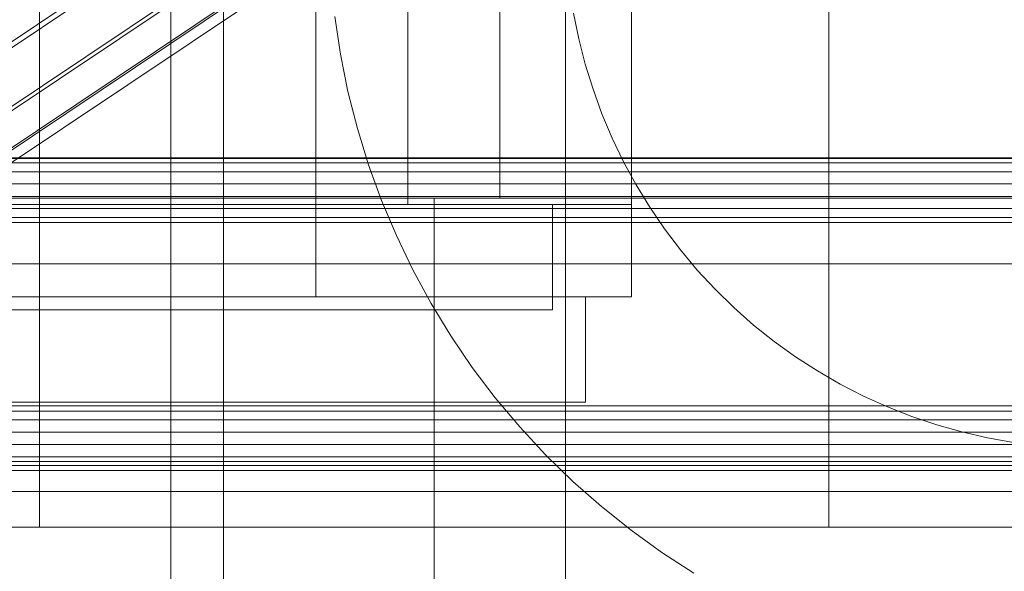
# Model space of a CAD drawing. Header units: millimetres. Extents: x -4395 to 65662, y -65530 to 6847.
# Tile 268 of 656: x 258 to 333, y -34823 to -34781. Entities that reach past the tile are written whole.
import ezdxf

# ---------------------------------------------------------------- set-up
doc = ezdxf.new("R2010")
doc.units = ezdxf.units.MM
for name, color, linetype, lineweight in [('COTAS_O', 1, 'Continuous', 0), ('COTAS_P', 1, 'Continuous', 0), ('frontal_C02', 7, 'Continuous', 0), ('frontal_C03', 7, 'Continuous', 0), ('frontal_C04', 7, 'Continuous', 0), ('frontal_C05', 7, 'Continuous', 0), ('frontal_mezcladora', 7, 'Continuous', 0)]:
    doc.layers.add(name, color=color, linetype=linetype, lineweight=lineweight)
doc.dimstyles.new('R19_100', dxfattribs={"dimtxt": 250, "dimasz": 150, "dimexe": 150, "dimexo": 80, "dimgap": 100, "dimtad": 1, "dimtih": 1, "dimtoh": 1, "dimdsep": 46, "dimcen": 0.09, "dimadec": 0, "dimazin": 0, "dimtfac": 1, "dimtdec": 4, "dimtofl": 0, "dimtmove": 0, "dimatfit": 3, "dimfxl": 1, "dimtolj": 1, "dimtzin": 0, "dimarcsym": 0})

# ---------------------------------------------------------------- blocks, each defined once
blk = doc.blocks.new('DIM_R33_44')
at = {"layer": 'COTAS_P'}
for p, q in [((-150, -32200), (550, -32200)), ((550, -32200), (505, -32350)), ((550, -34800), (550, -32200)), ((550, -32200), (595, -32350)), ((550, -34800), (505, -34650)), ((550, -34800), (595, -34650)), ((-150, -34800), (550, -34800))]:
    blk.add_line(p, q, dxfattribs=at)
blk.add_text('2600 P', height=250, rotation=90, dxfattribs=at).set_placement((450, -33500))
blk = doc.blocks.new('DIM_R33_47')
at = {"layer": 'COTAS_O'}
for p, q in [((-650, -34200), (-500, -34155)), ((650, -34200), (500, -34155)), ((-650, -34900), (-650, -34200)), ((-650, -34200), (650, -34200)), ((-650, -34200), (-500, -34245)), ((650, -34200), (500, -34245)), ((650, -34900), (650, -34200))]:
    blk.add_line(p, q, dxfattribs=at)
blk.add_text('1300 O', height=250, dxfattribs=at).set_placement((0, -34100))

msp = doc.modelspace()

# ---------------------------------------------------------------- linework, layer by layer
at = {"layer": 'frontal_C02'}
for p, q in [((173.554, -34839.982), (357.863, -34716.728)), ((168.263, -34843.056), (352.572, -34719.801)), ((175.016, -34843.792), (359.326, -34720.537)), ((171.275, -34845.965), (355.584, -34722.71)), ((175.521, -34846.427), (359.83, -34723.173)), ((173.584, -34847.553), (357.893, -34724.298)), ((175.032, -34847.71), (359.341, -34724.456))]:
    msp.add_line(p, q, dxfattribs=at)
at = {"layer": 'frontal_C03'}
for p, q in [((1270, -34791.947), (-1230, -34791.947)), ((1270, -34792.333), (-1230, -34792.333)), ((1270, -34792.999), (-1230, -34792.999)), ((-1230, -34793.931), (1270, -34793.931)), ((1270, -34794.873), (-1230, -34794.873)), ((1270, -34795.805), (-1230, -34795.805)), ((1270, -34796.472), (-1230, -34796.472)), ((1270, -34796.858), (-1230, -34796.858)), ((1270, -34810.788), (-1230, -34810.788)), ((1270, -34811.174), (-1230, -34811.174)), ((1270, -34811.84), (-1230, -34811.84)), ((-1230, -34812.772), (1270, -34812.772)), ((1270, -34813.714), (-1230, -34813.714)), ((1270, -34814.646), (-1230, -34814.646)), ((1270, -34815.313), (-1230, -34815.313)), ((1270, -34815.699), (-1230, -34815.699))]:
    msp.add_line(p, q, dxfattribs=at)
at = {"layer": 'frontal_C04'}
for p, q in [((270, -35988), (270, -34765.256)), ((274, -35988), (274, -34765.256))]:
    msp.add_line(p, q, dxfattribs=at)
at = {"layer": 'frontal_C05'}
for p, q in [((300, -34849), (300, -34689)), ((281, -34802.5), (281, -34742.5)), ((305, -34802.5), (305, -34742.5)), ((281, -34795.5), (281, -34745.5)), ((305, -34795.5), (305, -34745.5)), ((288, -34795.5), (288, -34779.5)), ((282.881, -34784.072), (282.45, -34781.212)), ((300.608, -34780.946), (301.003, -34782.901)), ((301.003, -34782.901), (301.495, -34784.834)), ((283.454, -34786.906), (282.881, -34784.072)), ((301.495, -34784.834), (302.083, -34786.739)), ((284.168, -34789.709), (283.454, -34786.906)), ((302.083, -34786.739), (302.765, -34788.614)), ((302.765, -34788.614), (303.54, -34790.451)), ((285.02, -34792.472), (284.168, -34789.709)), ((303.54, -34790.451), (304.405, -34792.248)), ((-300, -34792), (340, -34792)), ((286.009, -34795.19), (285.02, -34792.472)), ((304.405, -34792.248), (305.359, -34794)), ((305.359, -34794), (306.399, -34795.702)), ((340, -34795), (-300, -34795)), ((239, -34795.5), (299, -34795.5)), ((250, -34795.5), (288, -34795.5)), ((262.532, -34795.5), (262.508, -34795.5)), ((262.573, -34795.5), (262.532, -34795.5)), ((262.57, -34795.5), (262.625, -34795.5)), ((262.629, -34795.5), (262.573, -34795.5)), ((262.625, -34795.5), (262.695, -34795.5)), ((262.701, -34795.5), (262.629, -34795.5)), ((262.695, -34795.5), (262.78, -34795.5)), ((262.789, -34795.5), (262.701, -34795.5)), ((262.78, -34795.5), (262.88, -34795.5)), ((262.892, -34795.5), (262.789, -34795.5)), ((262.88, -34795.5), (262.995, -34795.5)), ((263.01, -34795.5), (262.892, -34795.5)), ((262.995, -34795.5), (263.124, -34795.5)), ((263.144, -34795.5), (263.01, -34795.5)), ((263.124, -34795.5), (263.268, -34795.5)), ((263.292, -34795.5), (263.144, -34795.5)), ((263.268, -34795.5), (263.425, -34795.5)), ((263.454, -34795.5), (263.292, -34795.5)), ((263.425, -34795.5), (263.595, -34795.5)), ((263.629, -34795.5), (263.454, -34795.5)), ((263.515, -34795.5), (263.502, -34795.5)), ((263.543, -34795.5), (263.515, -34795.5)), ((263.584, -34795.5), (263.543, -34795.5)), ((263.638, -34795.5), (263.584, -34795.5)), ((263.595, -34795.5), (263.779, -34795.5)), ((263.819, -34795.5), (263.629, -34795.5)), ((263.706, -34795.5), (263.638, -34795.5)), ((263.786, -34795.5), (263.706, -34795.5)), ((263.779, -34795.5), (263.975, -34795.5)), ((263.88, -34795.5), (263.786, -34795.5)), ((264.021, -34795.5), (263.819, -34795.5)), ((263.987, -34795.5), (263.88, -34795.5)), ((263.975, -34795.5), (264.184, -34795.5)), ((264.106, -34795.5), (263.987, -34795.5)), ((264.235, -34795.5), (264.021, -34795.5)), ((264.237, -34795.5), (264.106, -34795.5)), ((264.184, -34795.5), (264.404, -34795.5)), ((264.461, -34795.5), (264.235, -34795.5)), ((264.38, -34795.5), (264.237, -34795.5)), ((264.534, -34795.5), (264.38, -34795.5)), ((264.404, -34795.5), (264.635, -34795.5)), ((264.699, -34795.5), (264.461, -34795.5)), ((264.7, -34795.5), (264.534, -34795.5)), ((264.635, -34795.5), (264.876, -34795.5)), ((264.947, -34795.5), (264.699, -34795.5)), ((264.876, -34795.5), (264.7, -34795.5)), ((265.063, -34795.5), (264.876, -34795.5)), ((264.876, -34795.5), (265.128, -34795.5)), ((265.206, -34795.5), (264.947, -34795.5)), ((265.259, -34795.5), (265.063, -34795.5)), ((265.128, -34795.5), (265.389, -34795.5)), ((265.473, -34795.5), (265.206, -34795.5)), ((265.465, -34795.5), (265.259, -34795.5)), ((265.389, -34795.5), (265.658, -34795.5)), ((265.679, -34795.5), (265.465, -34795.5)), ((265.75, -34795.5), (265.473, -34795.5)), ((265.658, -34795.5), (265.936, -34795.5)), ((265.902, -34795.5), (265.679, -34795.5)), ((266.035, -34795.5), (265.75, -34795.5)), ((266.132, -34795.5), (265.902, -34795.5)), ((265.936, -34795.5), (266.221, -34795.5)), ((266.327, -34795.5), (266.035, -34795.5)), ((266.37, -34795.5), (266.132, -34795.5)), ((266.221, -34795.5), (266.513, -34795.5)), ((266.625, -34795.5), (266.327, -34795.5)), ((266.614, -34795.5), (266.37, -34795.5)), ((266.513, -34795.5), (266.81, -34795.5)), ((266.864, -34795.5), (266.614, -34795.5)), ((266.93, -34795.5), (266.625, -34795.5)), ((266.81, -34795.5), (267.113, -34795.5)), ((267.119, -34795.5), (266.864, -34795.5)), ((267.24, -34795.5), (266.93, -34795.5)), ((267.113, -34795.5), (267.421, -34795.5)), ((267.379, -34795.5), (267.119, -34795.5)), ((267.554, -34795.5), (267.24, -34795.5)), ((267.643, -34795.5), (267.379, -34795.5)), ((267.421, -34795.5), (267.732, -34795.5)), ((267.871, -34795.5), (267.554, -34795.5)), ((267.91, -34795.5), (267.643, -34795.5)), ((267.732, -34795.5), (268.046, -34795.5)), ((268.192, -34795.5), (267.871, -34795.5)), ((268.18, -34795.5), (267.91, -34795.5)), ((268.046, -34795.5), (268.363, -34795.5)), ((268.452, -34795.5), (268.18, -34795.5)), ((268.514, -34795.5), (268.192, -34795.5)), ((268.363, -34795.5), (268.681, -34795.5)), ((268.726, -34795.5), (268.452, -34795.5)), ((268.838, -34795.5), (268.514, -34795.5)), ((268.681, -34795.5), (269, -34795.5)), ((269, -34795.5), (268.726, -34795.5)), ((269.162, -34795.5), (268.838, -34795.5)), ((269.274, -34795.5), (269, -34795.5)), ((269, -34795.5), (269.319, -34795.5)), ((269.486, -34795.5), (269.162, -34795.5)), ((269.548, -34795.5), (269.274, -34795.5)), ((269.319, -34795.5), (269.637, -34795.5)), ((269.808, -34795.5), (269.486, -34795.5)), ((269.82, -34795.5), (269.548, -34795.5)), ((269.637, -34795.5), (269.954, -34795.5)), ((270.129, -34795.5), (269.808, -34795.5)), ((270.09, -34795.5), (269.82, -34795.5)), ((269.954, -34795.5), (270.268, -34795.5)), ((270.357, -34795.5), (270.09, -34795.5)), ((270.446, -34795.5), (270.129, -34795.5)), ((270.268, -34795.5), (270.579, -34795.5)), ((270.621, -34795.5), (270.357, -34795.5)), ((270.76, -34795.5), (270.446, -34795.5)), ((270.579, -34795.5), (270.887, -34795.5)), ((270.881, -34795.5), (270.621, -34795.5)), ((271.07, -34795.5), (270.76, -34795.5)), ((271.136, -34795.5), (270.881, -34795.5)), ((270.887, -34795.5), (271.19, -34795.5)), ((271.375, -34795.5), (271.07, -34795.5)), ((271.386, -34795.5), (271.136, -34795.5)), ((271.19, -34795.5), (271.487, -34795.5)), ((271.673, -34795.5), (271.375, -34795.5)), ((271.63, -34795.5), (271.386, -34795.5)), ((271.487, -34795.5), (271.779, -34795.5)), ((271.868, -34795.5), (271.63, -34795.5)), ((271.965, -34795.5), (271.673, -34795.5)), ((271.779, -34795.5), (272.064, -34795.5)), ((272.098, -34795.5), (271.868, -34795.5)), ((272.25, -34795.5), (271.965, -34795.5)), ((272.064, -34795.5), (272.342, -34795.5)), ((272.321, -34795.5), (272.098, -34795.5)), ((272.527, -34795.5), (272.25, -34795.5)), ((272.535, -34795.5), (272.321, -34795.5)), ((272.342, -34795.5), (272.611, -34795.5)), ((272.794, -34795.5), (272.527, -34795.5)), ((272.741, -34795.5), (272.535, -34795.5)), ((272.611, -34795.5), (272.872, -34795.5)), ((272.937, -34795.5), (272.741, -34795.5)), ((273.053, -34795.5), (272.794, -34795.5)), ((272.872, -34795.5), (273.124, -34795.5)), ((273.124, -34795.5), (272.937, -34795.5)), ((273.301, -34795.5), (273.053, -34795.5)), ((273.3, -34795.5), (273.124, -34795.5)), ((273.124, -34795.5), (273.365, -34795.5)), ((273.466, -34795.5), (273.3, -34795.5)), ((273.539, -34795.5), (273.301, -34795.5)), ((273.365, -34795.5), (273.596, -34795.5)), ((273.62, -34795.5), (273.466, -34795.5)), ((273.765, -34795.5), (273.539, -34795.5)), ((273.596, -34795.5), (273.816, -34795.5)), ((273.763, -34795.5), (273.62, -34795.5)), ((273.894, -34795.5), (273.763, -34795.5)), ((273.979, -34795.5), (273.765, -34795.5)), ((273.816, -34795.5), (274.025, -34795.5)), ((274.013, -34795.5), (273.894, -34795.5)), ((274.181, -34795.5), (273.979, -34795.5)), ((274.12, -34795.5), (274.013, -34795.5)), ((274.025, -34795.5), (274.221, -34795.5)), ((274.214, -34795.5), (274.12, -34795.5)), ((274.371, -34795.5), (274.181, -34795.5)), ((274.294, -34795.5), (274.214, -34795.5)), ((274.221, -34795.5), (274.405, -34795.5)), ((274.362, -34795.5), (274.294, -34795.5)), ((274.416, -34795.5), (274.362, -34795.5)), ((274.546, -34795.5), (274.371, -34795.5)), ((274.405, -34795.5), (274.575, -34795.5)), ((274.457, -34795.5), (274.416, -34795.5)), ((274.485, -34795.5), (274.457, -34795.5)), ((274.498, -34795.5), (274.485, -34795.5)), ((274.708, -34795.5), (274.546, -34795.5)), ((274.575, -34795.5), (274.732, -34795.5)), ((274.856, -34795.5), (274.708, -34795.5)), ((274.732, -34795.5), (274.876, -34795.5)), ((274.99, -34795.5), (274.856, -34795.5)), ((274.876, -34795.5), (275.005, -34795.5)), ((275.108, -34795.5), (274.99, -34795.5)), ((275.005, -34795.5), (275.12, -34795.5)), ((275.211, -34795.5), (275.108, -34795.5)), ((275.12, -34795.5), (275.22, -34795.5)), ((275.299, -34795.5), (275.211, -34795.5)), ((275.22, -34795.5), (275.305, -34795.5)), ((275.371, -34795.5), (275.299, -34795.5)), ((275.305, -34795.5), (275.375, -34795.5)), ((275.427, -34795.5), (275.371, -34795.5)), ((275.375, -34795.5), (275.43, -34795.5)), ((275.468, -34795.5), (275.427, -34795.5)), ((275.492, -34795.5), (275.468, -34795.5)), ((281, -34795.5), (305, -34795.5)), ((287.133, -34797.855), (286.009, -34795.19)), ((299, -34802.5), (299, -34795.5)), ((299, -34803.5), (299, -34795.5)), ((306.399, -34795.702), (307.522, -34797.35)), ((288.387, -34800.46), (287.133, -34797.855)), ((307.522, -34797.35), (308.727, -34798.94)), ((308.727, -34798.94), (310.009, -34800.467)), ((289.771, -34803), (288.387, -34800.46)), ((310.009, -34800.467), (311.365, -34801.929)), ((311.365, -34801.929), (312.793, -34803.322)), ((236.5, -34802.5), (301.5, -34802.5)), ((239, -34802.5), (299, -34802.5)), ((263.515, -34802.5), (263.502, -34802.5)), ((263.527, -34802.5), (263.507, -34802.5)), ((263.543, -34802.5), (263.515, -34802.5)), ((263.561, -34802.5), (263.527, -34802.5)), ((263.584, -34802.5), (263.543, -34802.5)), ((263.609, -34802.5), (263.561, -34802.5)), ((263.638, -34802.5), (263.584, -34802.5)), ((263.606, -34802.5), (263.665, -34802.5)), ((263.67, -34802.5), (263.609, -34802.5)), ((263.706, -34802.5), (263.638, -34802.5)), ((263.665, -34802.5), (263.737, -34802.5)), ((263.744, -34802.5), (263.67, -34802.5)), ((263.786, -34802.5), (263.706, -34802.5)), ((263.737, -34802.5), (263.822, -34802.5)), ((263.832, -34802.5), (263.744, -34802.5)), ((263.88, -34802.5), (263.786, -34802.5)), ((263.822, -34802.5), (263.919, -34802.5)), ((263.932, -34802.5), (263.832, -34802.5)), ((263.987, -34802.5), (263.88, -34802.5)), ((263.919, -34802.5), (264.028, -34802.5)), ((264.045, -34802.5), (263.932, -34802.5)), ((264.106, -34802.5), (263.987, -34802.5)), ((264.028, -34802.5), (264.149, -34802.5)), ((264.17, -34802.5), (264.045, -34802.5)), ((264.237, -34802.5), (264.106, -34802.5)), ((264.149, -34802.5), (264.282, -34802.5)), ((264.307, -34802.5), (264.17, -34802.5)), ((264.38, -34802.5), (264.237, -34802.5)), ((264.282, -34802.5), (264.427, -34802.5)), ((264.456, -34802.5), (264.307, -34802.5)), ((264.534, -34802.5), (264.38, -34802.5)), ((264.427, -34802.5), (264.582, -34802.5)), ((264.616, -34802.5), (264.456, -34802.5)), ((264.7, -34802.5), (264.534, -34802.5)), ((264.582, -34802.5), (264.748, -34802.5)), ((264.787, -34802.5), (264.616, -34802.5)), ((264.876, -34802.5), (264.7, -34802.5)), ((264.748, -34802.5), (264.925, -34802.5)), ((264.968, -34802.5), (264.787, -34802.5)), ((265.063, -34802.5), (264.876, -34802.5)), ((264.925, -34802.5), (265.111, -34802.5)), ((265.16, -34802.5), (264.968, -34802.5)), ((265.259, -34802.5), (265.063, -34802.5)), ((265.111, -34802.5), (265.306, -34802.5)), ((265.361, -34802.5), (265.16, -34802.5)), ((265.465, -34802.5), (265.259, -34802.5)), ((265.306, -34802.5), (265.511, -34802.5)), ((265.571, -34802.5), (265.361, -34802.5)), ((265.679, -34802.5), (265.465, -34802.5)), ((265.511, -34802.5), (265.724, -34802.5)), ((265.789, -34802.5), (265.571, -34802.5)), ((265.902, -34802.5), (265.679, -34802.5)), ((265.724, -34802.5), (265.944, -34802.5)), ((266.016, -34802.5), (265.789, -34802.5)), ((266.132, -34802.5), (265.902, -34802.5)), ((265.944, -34802.5), (266.172, -34802.5)), ((266.25, -34802.5), (266.016, -34802.5)), ((266.37, -34802.5), (266.132, -34802.5)), ((266.172, -34802.5), (266.407, -34802.5)), ((266.491, -34802.5), (266.25, -34802.5)), ((266.614, -34802.5), (266.37, -34802.5)), ((266.407, -34802.5), (266.648, -34802.5)), ((266.738, -34802.5), (266.491, -34802.5)), ((266.864, -34802.5), (266.614, -34802.5)), ((266.648, -34802.5), (266.895, -34802.5)), ((266.991, -34802.5), (266.738, -34802.5)), ((267.119, -34802.5), (266.864, -34802.5)), ((266.895, -34802.5), (267.147, -34802.5)), ((267.248, -34802.5), (266.991, -34802.5)), ((267.379, -34802.5), (267.119, -34802.5)), ((267.147, -34802.5), (267.403, -34802.5)), ((267.51, -34802.5), (267.248, -34802.5)), ((267.643, -34802.5), (267.379, -34802.5)), ((267.403, -34802.5), (267.664, -34802.5)), ((267.776, -34802.5), (267.51, -34802.5)), ((267.91, -34802.5), (267.643, -34802.5)), ((267.664, -34802.5), (267.927, -34802.5)), ((268.045, -34802.5), (267.776, -34802.5)), ((268.18, -34802.5), (267.91, -34802.5)), ((267.927, -34802.5), (268.193, -34802.5)), ((268.316, -34802.5), (268.045, -34802.5)), ((268.452, -34802.5), (268.18, -34802.5)), ((268.193, -34802.5), (268.461, -34802.5)), ((268.589, -34802.5), (268.316, -34802.5)), ((268.726, -34802.5), (268.452, -34802.5)), ((268.461, -34802.5), (268.73, -34802.5)), ((268.863, -34802.5), (268.589, -34802.5)), ((268.73, -34802.5), (269, -34802.5)), ((269.137, -34802.5), (268.863, -34802.5)), ((269, -34802.5), (269.27, -34802.5)), ((269.411, -34802.5), (269.137, -34802.5)), ((269.27, -34802.5), (269.539, -34802.5)), ((269.548, -34802.5), (269.274, -34802.5)), ((269.684, -34802.5), (269.411, -34802.5)), ((269.539, -34802.5), (269.807, -34802.5)), ((269.82, -34802.5), (269.548, -34802.5)), ((269.955, -34802.5), (269.684, -34802.5)), ((269.807, -34802.5), (270.073, -34802.5)), ((270.09, -34802.5), (269.82, -34802.5)), ((270.224, -34802.5), (269.955, -34802.5)), ((270.073, -34802.5), (270.336, -34802.5)), ((270.357, -34802.5), (270.09, -34802.5)), ((270.49, -34802.5), (270.224, -34802.5)), ((270.336, -34802.5), (270.597, -34802.5)), ((270.621, -34802.5), (270.357, -34802.5)), ((270.752, -34802.5), (270.49, -34802.5)), ((270.597, -34802.5), (270.853, -34802.5)), ((270.881, -34802.5), (270.621, -34802.5)), ((271.009, -34802.5), (270.752, -34802.5)), ((270.853, -34802.5), (271.105, -34802.5)), ((271.136, -34802.5), (270.881, -34802.5)), ((271.262, -34802.5), (271.009, -34802.5)), ((271.105, -34802.5), (271.352, -34802.5)), ((271.386, -34802.5), (271.136, -34802.5)), ((271.509, -34802.5), (271.262, -34802.5)), ((271.352, -34802.5), (271.593, -34802.5)), ((271.63, -34802.5), (271.386, -34802.5)), ((271.75, -34802.5), (271.509, -34802.5)), ((271.593, -34802.5), (271.828, -34802.5)), ((271.868, -34802.5), (271.63, -34802.5)), ((271.984, -34802.5), (271.75, -34802.5)), ((271.828, -34802.5), (272.056, -34802.5)), ((272.098, -34802.5), (271.868, -34802.5)), ((272.211, -34802.5), (271.984, -34802.5)), ((272.056, -34802.5), (272.276, -34802.5)), ((272.321, -34802.5), (272.098, -34802.5)), ((272.429, -34802.5), (272.211, -34802.5)), ((272.276, -34802.5), (272.489, -34802.5)), ((272.535, -34802.5), (272.321, -34802.5)), ((272.639, -34802.5), (272.429, -34802.5)), ((272.489, -34802.5), (272.694, -34802.5)), ((272.741, -34802.5), (272.535, -34802.5)), ((272.84, -34802.5), (272.639, -34802.5)), ((272.694, -34802.5), (272.889, -34802.5)), ((272.937, -34802.5), (272.741, -34802.5)), ((273.032, -34802.5), (272.84, -34802.5)), ((272.889, -34802.5), (273.075, -34802.5)), ((273.124, -34802.5), (272.937, -34802.5)), ((273.213, -34802.5), (273.032, -34802.5)), ((273.075, -34802.5), (273.252, -34802.5)), ((273.3, -34802.5), (273.124, -34802.5)), ((273.384, -34802.5), (273.213, -34802.5)), ((273.252, -34802.5), (273.418, -34802.5)), ((273.466, -34802.5), (273.3, -34802.5)), ((273.544, -34802.5), (273.384, -34802.5)), ((273.418, -34802.5), (273.573, -34802.5)), ((273.62, -34802.5), (273.466, -34802.5)), ((273.693, -34802.5), (273.544, -34802.5)), ((273.573, -34802.5), (273.718, -34802.5)), ((273.763, -34802.5), (273.62, -34802.5)), ((273.83, -34802.5), (273.693, -34802.5)), ((273.718, -34802.5), (273.851, -34802.5)), ((273.894, -34802.5), (273.763, -34802.5)), ((273.955, -34802.5), (273.83, -34802.5)), ((273.851, -34802.5), (273.972, -34802.5)), ((274.013, -34802.5), (273.894, -34802.5)), ((274.068, -34802.5), (273.955, -34802.5)), ((273.972, -34802.5), (274.081, -34802.5)), ((274.12, -34802.5), (274.013, -34802.5)), ((274.168, -34802.5), (274.068, -34802.5)), ((274.081, -34802.5), (274.178, -34802.5)), ((274.214, -34802.5), (274.12, -34802.5)), ((274.256, -34802.5), (274.168, -34802.5)), ((274.178, -34802.5), (274.263, -34802.5)), ((274.294, -34802.5), (274.214, -34802.5)), ((274.33, -34802.5), (274.256, -34802.5)), ((274.263, -34802.5), (274.335, -34802.5)), ((274.362, -34802.5), (274.294, -34802.5)), ((274.391, -34802.5), (274.33, -34802.5)), ((274.335, -34802.5), (274.394, -34802.5)), ((274.416, -34802.5), (274.362, -34802.5)), ((274.439, -34802.5), (274.391, -34802.5)), ((274.457, -34802.5), (274.416, -34802.5)), ((274.473, -34802.5), (274.439, -34802.5)), ((274.485, -34802.5), (274.457, -34802.5)), ((274.493, -34802.5), (274.473, -34802.5)), ((274.498, -34802.5), (274.485, -34802.5)), ((281, -34802.5), (305, -34802.5)), ((291.278, -34805.468), (289.771, -34803)), ((301.5, -34810.5), (301.5, -34802.5)), ((239, -34803.5), (299, -34803.5)), ((255, -34803.5), (290, -34803.5)), ((263.515, -34803.5), (263.502, -34803.5)), ((263.543, -34803.5), (263.515, -34803.5)), ((263.584, -34803.5), (263.543, -34803.5)), ((263.638, -34803.5), (263.584, -34803.5)), ((263.706, -34803.5), (263.638, -34803.5)), ((263.786, -34803.5), (263.706, -34803.5)), ((263.88, -34803.5), (263.786, -34803.5)), ((263.987, -34803.5), (263.88, -34803.5)), ((264.106, -34803.5), (263.987, -34803.5)), ((264.237, -34803.5), (264.106, -34803.5)), ((264.38, -34803.5), (264.237, -34803.5)), ((264.534, -34803.5), (264.38, -34803.5)), ((264.7, -34803.5), (264.534, -34803.5)), ((264.876, -34803.5), (264.7, -34803.5)), ((265.063, -34803.5), (264.876, -34803.5)), ((265.259, -34803.5), (265.063, -34803.5)), ((265.465, -34803.5), (265.259, -34803.5)), ((265.679, -34803.5), (265.465, -34803.5)), ((265.902, -34803.5), (265.679, -34803.5)), ((266.132, -34803.5), (265.902, -34803.5)), ((266.37, -34803.5), (266.132, -34803.5)), ((266.614, -34803.5), (266.37, -34803.5)), ((266.864, -34803.5), (266.614, -34803.5)), ((267.119, -34803.5), (266.864, -34803.5)), ((267.379, -34803.5), (267.119, -34803.5)), ((267.643, -34803.5), (267.379, -34803.5)), ((267.91, -34803.5), (267.643, -34803.5)), ((268.18, -34803.5), (267.91, -34803.5)), ((268.452, -34803.5), (268.18, -34803.5)), ((268.726, -34803.5), (268.452, -34803.5)), ((269, -34803.5), (268.726, -34803.5)), ((269.274, -34803.5), (269, -34803.5)), ((269.548, -34803.5), (269.274, -34803.5)), ((269.82, -34803.5), (269.548, -34803.5)), ((270.09, -34803.5), (269.82, -34803.5)), ((270.357, -34803.5), (270.09, -34803.5)), ((270.621, -34803.5), (270.357, -34803.5)), ((270.881, -34803.5), (270.621, -34803.5)), ((271.136, -34803.5), (270.881, -34803.5)), ((271.386, -34803.5), (271.136, -34803.5)), ((271.63, -34803.5), (271.386, -34803.5)), ((271.868, -34803.5), (271.63, -34803.5)), ((272.098, -34803.5), (271.868, -34803.5)), ((272.321, -34803.5), (272.098, -34803.5)), ((272.535, -34803.5), (272.321, -34803.5)), ((272.741, -34803.5), (272.535, -34803.5)), ((272.937, -34803.5), (272.741, -34803.5)), ((273.124, -34803.5), (272.937, -34803.5)), ((273.3, -34803.5), (273.124, -34803.5)), ((273.466, -34803.5), (273.3, -34803.5)), ((273.62, -34803.5), (273.466, -34803.5)), ((273.763, -34803.5), (273.62, -34803.5)), ((273.894, -34803.5), (273.763, -34803.5)), ((274.013, -34803.5), (273.894, -34803.5)), ((274.12, -34803.5), (274.013, -34803.5)), ((274.214, -34803.5), (274.12, -34803.5)), ((274.294, -34803.5), (274.214, -34803.5)), ((274.362, -34803.5), (274.294, -34803.5)), ((274.416, -34803.5), (274.362, -34803.5)), ((274.457, -34803.5), (274.416, -34803.5)), ((274.485, -34803.5), (274.457, -34803.5)), ((274.498, -34803.5), (274.485, -34803.5)), ((290, -34992), (290, -34803.5)), ((312.793, -34803.322), (314.288, -34804.642)), ((314.288, -34804.642), (315.848, -34805.885)), ((292.908, -34807.857), (291.278, -34805.468)), ((315.848, -34805.885), (317.467, -34807.05)), ((317.467, -34807.05), (319.143, -34808.132)), ((294.654, -34810.162), (292.908, -34807.857)), ((319.143, -34808.132), (320.87, -34809.129)), ((320.87, -34809.129), (322.645, -34810.039)), ((236.5, -34810.5), (301.5, -34810.5)), ((263.527, -34810.5), (263.507, -34810.5)), ((263.561, -34810.5), (263.527, -34810.5)), ((263.609, -34810.5), (263.561, -34810.5)), ((263.606, -34810.5), (263.665, -34810.5)), ((263.67, -34810.5), (263.609, -34810.5)), ((263.665, -34810.5), (263.737, -34810.5)), ((263.744, -34810.5), (263.67, -34810.5)), ((263.737, -34810.5), (263.822, -34810.5)), ((263.832, -34810.5), (263.744, -34810.5)), ((263.822, -34810.5), (263.919, -34810.5)), ((263.932, -34810.5), (263.832, -34810.5)), ((263.919, -34810.5), (264.028, -34810.5)), ((264.045, -34810.5), (263.932, -34810.5)), ((264.028, -34810.5), (264.149, -34810.5)), ((264.17, -34810.5), (264.045, -34810.5)), ((264.149, -34810.5), (264.282, -34810.5)), ((264.307, -34810.5), (264.17, -34810.5)), ((264.282, -34810.5), (264.427, -34810.5)), ((264.456, -34810.5), (264.307, -34810.5)), ((264.427, -34810.5), (264.582, -34810.5)), ((264.616, -34810.5), (264.456, -34810.5)), ((264.582, -34810.5), (264.748, -34810.5)), ((264.787, -34810.5), (264.616, -34810.5)), ((264.748, -34810.5), (264.925, -34810.5)), ((264.968, -34810.5), (264.787, -34810.5)), ((264.925, -34810.5), (265.111, -34810.5)), ((265.16, -34810.5), (264.968, -34810.5)), ((265.111, -34810.5), (265.306, -34810.5)), ((265.361, -34810.5), (265.16, -34810.5)), ((265.306, -34810.5), (265.511, -34810.5)), ((265.571, -34810.5), (265.361, -34810.5)), ((265.511, -34810.5), (265.724, -34810.5)), ((265.789, -34810.5), (265.571, -34810.5)), ((265.724, -34810.5), (265.944, -34810.5)), ((266.016, -34810.5), (265.789, -34810.5)), ((265.944, -34810.5), (266.172, -34810.5)), ((266.25, -34810.5), (266.016, -34810.5)), ((266.172, -34810.5), (266.407, -34810.5)), ((266.491, -34810.5), (266.25, -34810.5)), ((266.407, -34810.5), (266.648, -34810.5)), ((266.738, -34810.5), (266.491, -34810.5)), ((266.648, -34810.5), (266.895, -34810.5)), ((266.991, -34810.5), (266.738, -34810.5)), ((266.895, -34810.5), (267.147, -34810.5)), ((267.248, -34810.5), (266.991, -34810.5)), ((267.147, -34810.5), (267.403, -34810.5)), ((267.51, -34810.5), (267.248, -34810.5)), ((267.403, -34810.5), (267.664, -34810.5)), ((267.776, -34810.5), (267.51, -34810.5)), ((267.664, -34810.5), (267.927, -34810.5)), ((268.045, -34810.5), (267.776, -34810.5)), ((267.927, -34810.5), (268.193, -34810.5)), ((268.316, -34810.5), (268.045, -34810.5)), ((268.193, -34810.5), (268.461, -34810.5)), ((268.589, -34810.5), (268.316, -34810.5)), ((268.461, -34810.5), (268.73, -34810.5)), ((268.863, -34810.5), (268.589, -34810.5)), ((268.73, -34810.5), (269, -34810.5)), ((269.137, -34810.5), (268.863, -34810.5)), ((269, -34810.5), (269.27, -34810.5)), ((269.411, -34810.5), (269.137, -34810.5)), ((269.27, -34810.5), (269.539, -34810.5)), ((269.684, -34810.5), (269.411, -34810.5)), ((269.539, -34810.5), (269.807, -34810.5)), ((269.955, -34810.5), (269.684, -34810.5)), ((269.807, -34810.5), (270.073, -34810.5)), ((270.224, -34810.5), (269.955, -34810.5)), ((270.073, -34810.5), (270.336, -34810.5)), ((270.49, -34810.5), (270.224, -34810.5)), ((270.336, -34810.5), (270.597, -34810.5)), ((270.752, -34810.5), (270.49, -34810.5)), ((270.597, -34810.5), (270.853, -34810.5)), ((271.009, -34810.5), (270.752, -34810.5)), ((270.853, -34810.5), (271.105, -34810.5)), ((271.262, -34810.5), (271.009, -34810.5)), ((271.105, -34810.5), (271.352, -34810.5)), ((271.509, -34810.5), (271.262, -34810.5)), ((271.352, -34810.5), (271.593, -34810.5)), ((271.75, -34810.5), (271.509, -34810.5)), ((271.593, -34810.5), (271.828, -34810.5)), ((271.984, -34810.5), (271.75, -34810.5)), ((271.828, -34810.5), (272.056, -34810.5)), ((272.211, -34810.5), (271.984, -34810.5)), ((272.056, -34810.5), (272.276, -34810.5)), ((272.429, -34810.5), (272.211, -34810.5)), ((272.276, -34810.5), (272.489, -34810.5)), ((272.639, -34810.5), (272.429, -34810.5)), ((272.489, -34810.5), (272.694, -34810.5)), ((272.84, -34810.5), (272.639, -34810.5)), ((272.694, -34810.5), (272.889, -34810.5)), ((273.032, -34810.5), (272.84, -34810.5)), ((272.889, -34810.5), (273.075, -34810.5)), ((273.213, -34810.5), (273.032, -34810.5)), ((273.075, -34810.5), (273.252, -34810.5)), ((273.384, -34810.5), (273.213, -34810.5)), ((273.252, -34810.5), (273.418, -34810.5)), ((273.544, -34810.5), (273.384, -34810.5)), ((273.418, -34810.5), (273.573, -34810.5)), ((273.693, -34810.5), (273.544, -34810.5)), ((273.573, -34810.5), (273.718, -34810.5)), ((273.83, -34810.5), (273.693, -34810.5)), ((273.718, -34810.5), (273.851, -34810.5)), ((273.955, -34810.5), (273.83, -34810.5)), ((273.851, -34810.5), (273.972, -34810.5)), ((274.068, -34810.5), (273.955, -34810.5)), ((273.972, -34810.5), (274.081, -34810.5)), ((274.168, -34810.5), (274.068, -34810.5)), ((274.081, -34810.5), (274.178, -34810.5)), ((274.256, -34810.5), (274.168, -34810.5)), ((274.178, -34810.5), (274.263, -34810.5)), ((274.33, -34810.5), (274.256, -34810.5)), ((274.263, -34810.5), (274.335, -34810.5)), ((274.391, -34810.5), (274.33, -34810.5)), ((274.335, -34810.5), (274.394, -34810.5)), ((274.439, -34810.5), (274.391, -34810.5)), ((274.473, -34810.5), (274.439, -34810.5)), ((274.493, -34810.5), (274.473, -34810.5)), ((296.513, -34812.378), (294.654, -34810.162)), ((322.645, -34810.039), (324.463, -34810.859)), ((324.463, -34810.859), (326.319, -34811.588)), ((326.319, -34811.588), (328.21, -34812.223)), ((298.48, -34814.498), (296.513, -34812.378)), ((328.21, -34812.223), (330.13, -34812.763)), ((330.13, -34812.763), (332.074, -34813.207)), ((332.074, -34813.207), (334.038, -34813.553)), ((300.55, -34816.517), (298.48, -34814.498)), ((302.718, -34818.431), (300.55, -34816.517)), ((304.979, -34820.234), (302.718, -34818.431)), ((307.327, -34821.922), (304.979, -34820.234)), ((309.757, -34823.491), (307.327, -34821.922))]:
    msp.add_line(p, q, dxfattribs=at)
at = {"layer": 'frontal_mezcladora'}
for p, q in [((260, -34820), (260, -34600)), ((320, -34820), (320, -34600)), ((295, -34795), (295, -34760)), ((-465, -34795), (295, -34795)), ((210, -34795), (290, -34795)), ((290, -34820), (290, -34795)), ((190, -34815), (420, -34815)), ((190, -34817.284), (420, -34817.284)), ((-600, -34820), (600, -34820)), ((210, -34820), (290, -34820)), ((260, -34820), (320, -34820))]:
    msp.add_line(p, q, dxfattribs=at)

# ---------------------------------------------------------------- dimensions: what is measured, and where the dimension line sits
at = {"layer": 'COTAS_O'}
dim = msp.add_aligned_dim(p1=(-650, -34900), p2=(650, -34900), distance=700, text='<> O', dimstyle='R19_100', dxfattribs=at)
dim.commit()
dim.dimension.update_dxf_attribs({"geometry": 'DIM_R33_47', "text_midpoint": (0, -34200)})
at = {"layer": 'COTAS_P'}
dim = msp.add_aligned_dim(p1=(-150, -34800), p2=(-150, -32200), distance=-700, text='<> P', dimstyle='R19_100', dxfattribs=at)
dim.commit()
dim.dimension.update_dxf_attribs({"geometry": 'DIM_R33_44', "text_midpoint": (550, -33500)})

doc.saveas('drawing.dxf')
